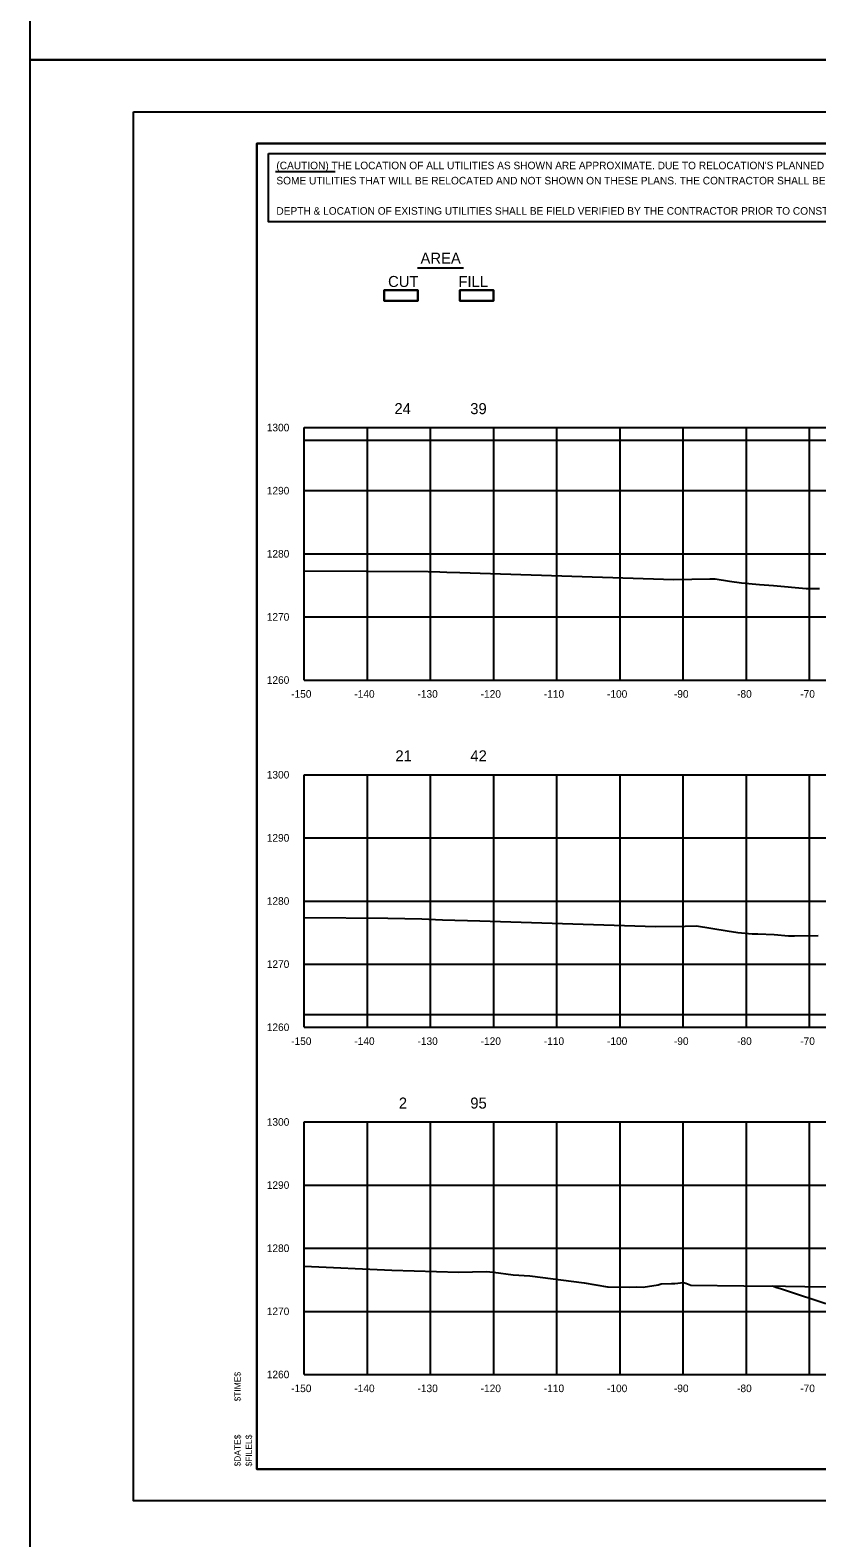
# Model space of a CAD drawing. Extents: x 2148105 to 2149976, y 144169 to 149705.
# Drawn here: x 2148219.9 to 2148344.5, y 148991 to 149229.9 of the extents above; entities that cross this region are included whole.
import ezdxf

# ---------------------------------------------------------------- set-up
doc = ezdxf.new("R2010")
doc.units = 0
for name, color, linetype in [('Lane_LineRT_Serv_Rd', 7, 'Continuous'), ('PH1a-PR-Drives', 7, 'Continuous'), ('PH1a-PR-ServRd', 7, 'Continuous'), ('PR_Align_PC', 7, 'Continuous'), ('PR_Align_Ramp_E', 7, 'Continuous'), ('PR_Align_Ramp_J', 7, 'Continuous'), ('PR_Storm_Conc_Box_PH1B', 7, 'Continuous'), ('PR_Storm_Conc_Pipe', 7, 'Continuous'), ('PR_Storm_Conc_Pipe_PH1B', 7, 'Continuous'), ('PR_Storm_Inlet_CICI_PH1B', 7, 'Continuous'), ('PR_Storm_MH', 7, 'Continuous'), ('PR_Storm_MH_PH1B', 7, 'Continuous'), ('PR_Storm_Standard_Median_Drain_PH1B', 7, 'Continuous'), ('TopCut', 7, 'Continuous'), ('TOPO_Asphalt', 7, 'Continuous'), ('TOPO_BRIDGE_Pier Cap', 7, 'Continuous')]:
    doc.layers.add(name, color=color, linetype=linetype)

msp = doc.modelspace()

# ---------------------------------------------------------------- linework, layer by layer
at = {"layer": 'Lane_LineRT_Serv_Rd'}
msp.add_line((2148263.32, 149073.91), (2148563.32, 149073.91), dxfattribs=at)
at = {"layer": 'PH1a-PR-ServRd'}
msp.add_lwpolyline([(2148570.82, 149001.91), (2148255.82, 149001.91), (2148255.82, 149211.91), (2148570.82, 149211.91)], close=True, dxfattribs=at)
at = {"layer": 'PR_Align_PC'}
msp.add_line((2148281.28, 149192.21), (2148288.56, 149192.21), dxfattribs=at)
for points in [[(2148275.98, 149188.66), (2148281.29, 149188.66), (2148281.29, 149186.97), (2148275.98, 149186.97)], [(2148275.98, 149188.66), (2148281.29, 149188.66), (2148281.29, 149186.97), (2148275.98, 149186.97)], [(2148287.98, 149188.66), (2148293.29, 149188.66), (2148293.29, 149186.97), (2148287.98, 149186.97)], [(2148287.98, 149188.66), (2148293.29, 149188.66), (2148293.29, 149186.97), (2148287.98, 149186.97)]]:
    msp.add_lwpolyline(points, close=True, dxfattribs=at)
at = {"layer": 'PR_Align_Ramp_E'}
for points in [[(2148219.95, 149465.16), (2148579.95, 149465.16), (2148579.95, 149225.16), (2148219.95, 149225.16)], [(2148219.95, 149225.16), (2148579.95, 149225.16), (2148579.95, 148985.16), (2148219.95, 148985.16)]]:
    msp.add_lwpolyline(points, close=True, dxfattribs=at)
at = {"layer": 'PR_Align_Ramp_J'}
msp.add_lwpolyline([(2148236.32, 149216.91), (2148576.32, 149216.91), (2148576.32, 148996.91), (2148236.32, 148996.91)], close=True, dxfattribs=at)
at = {"layer": 'PR_Storm_Conc_Box_PH1B'}
for p, q in [((2148263.32, 149166.91), (2148563.32, 149166.91)), ((2148263.32, 149126.91), (2148263.32, 149166.91)), ((2148273.32, 149126.91), (2148273.32, 149166.91)), ((2148283.32, 149126.91), (2148283.32, 149166.91)), ((2148293.32, 149126.91), (2148293.32, 149166.91)), ((2148303.32, 149126.91), (2148303.32, 149166.91)), ((2148313.32, 149126.91), (2148313.32, 149166.91)), ((2148323.32, 149126.91), (2148323.32, 149166.91)), ((2148333.32, 149126.91), (2148333.32, 149166.91)), ((2148343.32, 149126.91), (2148343.32, 149166.91)), ((2148263.32, 149156.91), (2148563.32, 149156.91)), ((2148263.32, 149146.91), (2148563.32, 149146.91)), ((2148263.32, 149136.91), (2148563.32, 149136.91)), ((2148263.32, 149126.91), (2148563.32, 149126.91)), ((2148263.32, 149111.91), (2148563.32, 149111.91)), ((2148263.32, 149071.91), (2148263.32, 149111.91)), ((2148273.32, 149071.91), (2148273.32, 149111.91)), ((2148283.32, 149071.91), (2148283.32, 149111.91)), ((2148293.32, 149071.91), (2148293.32, 149111.91)), ((2148303.32, 149071.91), (2148303.32, 149111.91)), ((2148313.32, 149071.91), (2148313.32, 149111.91)), ((2148323.32, 149071.91), (2148323.32, 149111.91)), ((2148333.32, 149071.91), (2148333.32, 149111.91)), ((2148343.32, 149071.91), (2148343.32, 149111.91)), ((2148263.32, 149101.91), (2148563.32, 149101.91)), ((2148263.32, 149091.91), (2148563.32, 149091.91)), ((2148263.32, 149081.91), (2148563.32, 149081.91)), ((2148263.32, 149071.91), (2148563.32, 149071.91)), ((2148263.32, 149056.91), (2148563.32, 149056.91)), ((2148263.32, 149016.91), (2148263.32, 149056.91)), ((2148273.32, 149016.91), (2148273.32, 149056.91)), ((2148283.32, 149016.91), (2148283.32, 149056.91)), ((2148293.32, 149016.91), (2148293.32, 149056.91)), ((2148303.32, 149016.91), (2148303.32, 149056.91)), ((2148313.32, 149016.91), (2148313.32, 149056.91)), ((2148323.32, 149016.91), (2148323.32, 149056.91)), ((2148333.32, 149016.91), (2148333.32, 149056.91)), ((2148343.32, 149016.91), (2148343.32, 149056.91)), ((2148263.32, 149046.91), (2148563.32, 149046.91)), ((2148263.32, 149036.91), (2148563.32, 149036.91)), ((2148263.32, 149026.91), (2148563.32, 149026.91)), ((2148263.32, 149016.91), (2148563.32, 149016.91))]:
    msp.add_line(p, q, dxfattribs=at)
at = {"layer": 'PR_Storm_Conc_Pipe'}
msp.add_lwpolyline([(2148337.45, 149030.93), (2148338.15, 149030.7), (2148338.72, 149030.51), (2148340.61, 149029.89), (2148341.74, 149029.52), (2148343.98, 149028.78), (2148345.92, 149028.14)], dxfattribs=at)
at = {"layer": 'PR_Storm_Conc_Pipe_PH1B'}
msp.add_lwpolyline([(2148255.82, 149001.91), (2148570.82, 149001.91), (2148570.82, 149211.91), (2148255.82, 149211.91)], close=True, dxfattribs=at)
msp.add_lwpolyline([(2148255.82, 149001.91), (2148570.82, 149001.91), (2148570.82, 149211.91), (2148255.82, 149211.91)], close=True, dxfattribs=at)
at = {"layer": 'PR_Storm_Inlet_CICI_PH1B'}
for points in [[(2148263.32, 149144.22), (2148282.95, 149144.08), (2148284.78, 149144.05), (2148285.91, 149144), (2148287.94, 149143.93), (2148321.85, 149142.85), (2148327.54, 149142.93), (2148328.38, 149142.95), (2148330.66, 149142.57), (2148332.57, 149142.31), (2148335.39, 149142.02), (2148337.64, 149141.9), (2148342.81, 149141.4), (2148344.89, 149141.42)], [(2148263.32, 149089.28), (2148276.57, 149089.18), (2148281.94, 149089.09), (2148285.23, 149088.94), (2148291.13, 149088.76), (2148318.93, 149087.87), (2148323.63, 149087.94), (2148325.4, 149087.97), (2148330.27, 149087.16), (2148331.95, 149086.94), (2148334.22, 149086.7), (2148335.16, 149086.73), (2148337.72, 149086.59), (2148340, 149086.37), (2148340.92, 149086.38), (2148344.67, 149086.42)], [(2148263.32, 149034.05), (2148277.22, 149033.42), (2148287.79, 149033.09), (2148292.15, 149033.21), (2148293.27, 149033.1), (2148296.41, 149032.68), (2148299.03, 149032.51), (2148307.63, 149031.41), (2148311.32, 149030.81), (2148311.46, 149030.8), (2148314.79, 149030.72), (2148315.89, 149030.81), (2148317, 149030.75), (2148319.37, 149031.13), (2148319.82, 149031.25), (2148319.84, 149031.25), (2148321.46, 149031.33), (2148321.97, 149031.3), (2148323.38, 149031.46), (2148323.75, 149031.36), (2148324.52, 149031.08), (2148332.9, 149030.97), (2148339.5, 149030.91), (2148342.57, 149030.87), (2148354.75, 149030.71)]]:
    msp.add_lwpolyline(points, dxfattribs=at)
at = {"layer": 'PR_Storm_MH'}
msp.add_line((2148258.8, 149207.46), (2148268.21, 149207.46), dxfattribs=at)
msp.add_lwpolyline([(2148257.69, 149210.34), (2148420.12, 149210.34), (2148420.12, 149199.47), (2148257.69, 149199.47)], close=True, dxfattribs=at)
at = {"layer": 'PR_Storm_Standard_Median_Drain_PH1B'}
for p, q in [((2148263.32, 149126.91), (2148263.32, 149166.91)), ((2148263.32, 149126.91), (2148563.32, 149126.91)), ((2148263.32, 149071.91), (2148263.32, 149111.91)), ((2148263.32, 149071.91), (2148563.32, 149071.91)), ((2148263.32, 149016.91), (2148263.32, 149056.91)), ((2148263.32, 149016.91), (2148563.32, 149016.91))]:
    msp.add_line(p, q, dxfattribs=at)
at = {"layer": 'TopCut'}
msp.add_lwpolyline([(2148287.98, 149186.97), (2148293.29, 149186.97), (2148293.29, 149188.66), (2148287.98, 149188.66), (2148287.98, 149186.97)], dxfattribs=at)
at = {"layer": 'TOPO_Asphalt'}
msp.add_line((2148263.32, 149164.91), (2148563.32, 149164.91), dxfattribs=at)
at = {"layer": 'TOPO_BRIDGE_Pier Cap'}
msp.add_lwpolyline([(2148275.98, 149186.97), (2148281.29, 149186.97), (2148281.29, 149188.66), (2148275.98, 149188.66), (2148275.98, 149186.97)], dxfattribs=at)

# ---------------------------------------------------------------- texts
at = {"layer": 'PH1a-PR-Drives'}
for s, p in [('$TIME$', (2148253.27, 149012.63)), ('$DATE$', (2148253.27, 149002.33)), ('$FILEL$', (2148255.05, 149002.33))]:
    msp.add_text(s, height=1, rotation=90, dxfattribs=at).set_placement(p)
at = {"layer": 'PR_Align_PC'}
for s, p in [('AREA', (2148281.74, 149192.86)), ('CUT', (2148276.6, 149189.17)), ('FILL', (2148287.74, 149189.17)), ('24', (2148277.61, 149169.03)), ('39', (2148289.61, 149169.03)), ('21', (2148277.76, 149114.03)), ('42', (2148289.63, 149114.03)), ('2', (2148278.31, 149059.03)), ('95', (2148289.62, 149059.03))]:
    msp.add_text(s, height=1.75, dxfattribs=at).set_placement(p)
at = {"layer": 'PR_Storm_MH'}
for s, p in [("(CAUTION) THE LOCATION OF ALL UTILITIES AS SHOWN ARE APPROXIMATE. DUE TO RELOCATION'S PLANNED OR PRESENTLY UNDER CONSTRUCTION THERE ARE ", (2148258.92, 149207.82)), ('SOME UTILITIES THAT WILL BE RELOCATED AND NOT SHOWN ON THESE PLANS. THE CONTRACTOR SHALL BE RESPONSIBLE FOR ANY DAMAGE TO ALL UTILITIES.', (2148258.92, 149205.42)), ('DEPTH & LOCATION OF EXISTING UTILITIES SHALL BE FIELD VERIFIED BY THE CONTRACTOR PRIOR TO CONSTRUCTION.', (2148258.92, 149200.62))]:
    msp.add_text(s, height=1.2, dxfattribs=at).set_placement(p)
at = {"layer": 'PR_Storm_MH_PH1B'}
for s, p in [('1300', (2148257.4, 149166.31)), ('1290', (2148257.4, 149156.31)), ('1280', (2148257.4, 149146.31)), ('1270', (2148257.4, 149136.31)), ('1260', (2148257.4, 149126.31)), ('-150', (2148261.26, 149124.11)), ('-140', (2148271.26, 149124.11)), ('-130', (2148281.26, 149124.11)), ('-120', (2148291.26, 149124.11)), ('-110', (2148301.26, 149124.11)), ('-100', (2148311.26, 149124.11)), ('-90', (2148321.85, 149124.11)), ('-80', (2148331.85, 149124.11)), ('-70', (2148341.85, 149124.11)), ('1300', (2148257.4, 149111.31)), ('1290', (2148257.4, 149101.31)), ('1280', (2148257.4, 149091.31)), ('1270', (2148257.4, 149081.31)), ('1260', (2148257.4, 149071.31)), ('-150', (2148261.26, 149069.11)), ('-140', (2148271.26, 149069.11)), ('-130', (2148281.26, 149069.11)), ('-120', (2148291.26, 149069.11)), ('-110', (2148301.26, 149069.11)), ('-100', (2148311.26, 149069.11)), ('-90', (2148321.85, 149069.11)), ('-80', (2148331.85, 149069.11)), ('-70', (2148341.85, 149069.11)), ('1300', (2148257.4, 149056.31)), ('1290', (2148257.4, 149046.31)), ('1280', (2148257.4, 149036.31)), ('1270', (2148257.4, 149026.31)), ('1260', (2148257.4, 149016.31)), ('-150', (2148261.26, 149014.11)), ('-140', (2148271.26, 149014.11)), ('-130', (2148281.26, 149014.11)), ('-120', (2148291.26, 149014.11)), ('-110', (2148301.26, 149014.11)), ('-100', (2148311.26, 149014.11)), ('-90', (2148321.85, 149014.11)), ('-80', (2148331.85, 149014.11)), ('-70', (2148341.85, 149014.11))]:
    msp.add_text(s, height=1.2, dxfattribs=at).set_placement(p)

doc.saveas('drawing.dxf')
